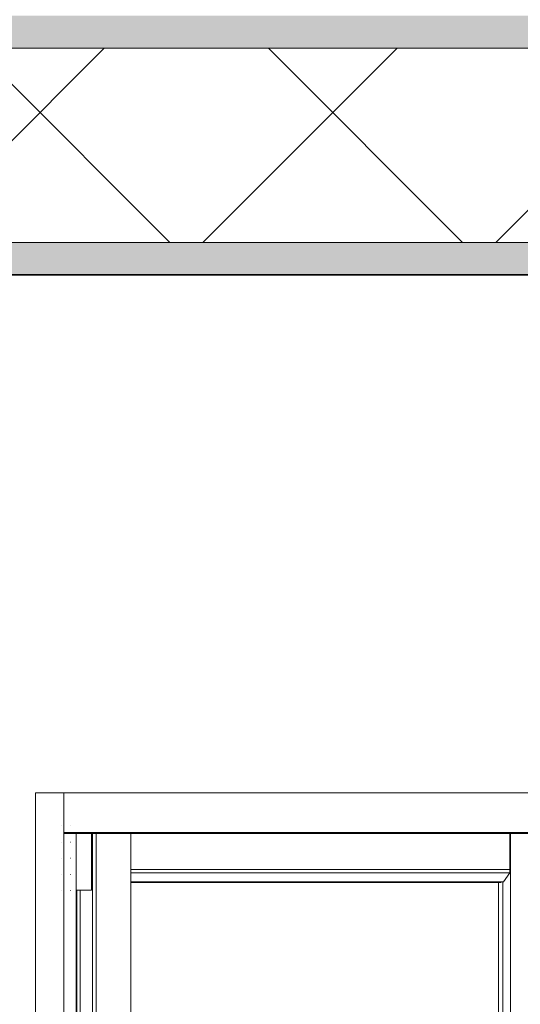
# Model space of a CAD drawing. Header units: inches. Extents: x 424 to 2043, y -237 to 445.
# Tile 870 of 965: x 877.917 to 878.69, y 227.171 to 228.691. Entities that reach past the tile are written whole.
import ezdxf

# ---------------------------------------------------------------- set-up
doc = ezdxf.new("R2010")
doc.units = ezdxf.units.IN
doc.header["$MEASUREMENT"] = 0
for name, color, linetype, lineweight in [('A-DOOR', 31, 'Continuous', 9), ('A-FLOR', 192, 'Continuous', 9), ('A-FLOR-MCUT', 51, 'Continuous', 9), ('A-FLOR-PATT', 8, 'Continuous', 35), ('A-WALL', 113, 'Continuous', 9)]:
    doc.layers.add(name, color=color, linetype=linetype, lineweight=lineweight)

# ---------------------------------------------------------------- blocks, each defined once
blk = doc.blocks.new('5-panel_Bi-fold_external_door_10806 - Type 1-V68-Section 1')
at = {"layer": 'A-DOOR'}
for p, q in [((-98.9454, 12.4), (-98.9014, 12.4)), ((-98.9454, 12.4), (-98.9454, 9.6)), ((-98.9014, 12.339), (-98.9014, 12.4)), ((-98.9014, 12.4), (-94.3983, 12.4)), ((-98.9014, 12.4), (-98.9014, 9.6)), ((-98.9049, 12.349), (-98.9049, 12.349)), ((-98.8909, 12.349), (-98.8909, 12.349)), ((-98.9014, 12.3386), (-98.9014, 12.339)), ((-98.9014, 12.339), (-94.3983, 12.339)), ((-98.9014, 12.337), (-94.3983, 12.337)), ((-98.8824, 9.6), (-98.8824, 12.3372)), ((-98.8588, 12.25), (-98.8588, 12.3372)), ((-98.8572, 9.6), (-98.8572, 12.3372)), ((-98.8515, 9.6), (-98.8515, 12.3372)), ((-98.7978, 9.6), (-98.7978, 12.3372)), ((-98.2121, 12.3374), (-98.2121, 12.2816)), ((-98.2114, 12.3374), (-98.2114, 9.6)), ((-98.9049, 12.324), (-98.9049, 12.324)), ((-98.9049, 12.324), (-98.9049, 12.324)), ((-98.8909, 12.324), (-98.8909, 12.324)), ((-98.8908, 12.324), (-98.8909, 12.324)), ((-98.8909, 12.324), (-98.8909, 12.324)), ((-98.9049, 12.299), (-98.9049, 12.299)), ((-98.9049, 12.299), (-98.9049, 12.299)), ((-98.8909, 12.299), (-98.8909, 12.299)), ((-98.8908, 12.299), (-98.8909, 12.299)), ((-98.8909, 12.299), (-98.8909, 12.299)), ((-98.9049, 12.274), (-98.9049, 12.274)), ((-98.9049, 12.274), (-98.9049, 12.274)), ((-98.8909, 12.274), (-98.8909, 12.274)), ((-98.8908, 12.274), (-98.8909, 12.274)), ((-98.8909, 12.274), (-98.8909, 12.274)), ((-98.2121, 12.2816), (-98.7978, 12.2816)), ((-98.2122, 12.2766), (-98.7978, 12.2766)), ((-98.2122, 12.2766), (-98.222, 12.2627)), ((-98.2121, 12.2816), (-98.2122, 12.2766)), ((-98.222, 12.2627), (-98.7978, 12.2627)), ((-98.2254, 12.2614), (-98.7978, 12.2614)), ((-98.2296, 12.2614), (-98.2296, 9.7031)), ((-98.223, 12.2627), (-98.223, 9.7018)), ((-98.9049, 12.249), (-98.9049, 12.249)), ((-98.8908, 12.249), (-98.8909, 12.249)), ((-98.8909, 12.249), (-98.8909, 12.249)), ((-98.8812, 12.25), (-98.8829, 12.25)), ((-98.8784, 12.25), (-98.8812, 12.25)), ((-98.8812, 12.25), (-98.8812, 9.685)), ((-98.8617, 12.25), (-98.8784, 12.25)), ((-98.8763, 9.685), (-98.8763, 12.25)), ((-98.8602, 12.25), (-98.8617, 12.25)), ((-98.8588, 12.25), (-98.8602, 12.25))]:
    blk.add_line(p, q, dxfattribs=at)
at = {"layer": 'A-DOOR', "flags": 128}
for points in [[(-98.8909, 12.324), (-98.8909, 12.324), (-98.8909, 12.324)], [(-98.8909, 12.324), (-98.8909, 12.324), (-98.8909, 12.324)], [(-98.8909, 12.299), (-98.8909, 12.299), (-98.8909, 12.299)], [(-98.8909, 12.299), (-98.8909, 12.299), (-98.8909, 12.299)], [(-98.8909, 12.274), (-98.8909, 12.274), (-98.8909, 12.274)], [(-98.8909, 12.274), (-98.8909, 12.274), (-98.8909, 12.274)], [(-98.8909, 12.249), (-98.8909, 12.249), (-98.8909, 12.249)]]:
    blk.add_lwpolyline(points, dxfattribs=at)

msp = doc.modelspace()

# ---------------------------------------------------------------- hatches: boundary and pattern name
at = {"layer": 'A-FLOR-PATT', "lineweight": 9}
h = msp.add_hatch(dxfattribs=at)
h.set_pattern_fill('FP_2', color=256, style=0, pattern_type=2)
h.set_pattern_definition([(0, (853.73654, 227.41621), (0.406, 0.102), [0.034, -0.271, 0.034, -0.271, -1.626]), (0, (853.73654, 227.41621), (0.406, 0.102), [-0.61, 0.034, -0.576, 0.034, -0.271, -0.711]), (0, (853.73654, 227.41621), (0.406, 0.102), [-1.524, 0.034, -0.17, 0.034, -0.474]), (120, (853.88954, 227.46721), (-0.2913346, 0.3006063), [0.034, -0.271, 0.034, -0.271, -1.626]), (120, (853.88954, 227.46721), (-0.2913346, 0.3006063), [-0.61, 0.034, -0.576, 0.034, -0.271, -0.711]), (120, (853.88954, 227.46721), (-0.2913346, 0.3006063), [-1.524, 0.034, -0.17, 0.034, -0.474]), (240, (853.94054, 227.67021), (-0.1146654, -0.4026063), [0.034, -0.271, 0.034, -0.271, -1.626]), (240, (853.94054, 227.67021), (-0.1146654, -0.4026063), [-0.61, 0.034, -0.576, 0.034, -0.271, -0.711]), (240, (853.94054, 227.67021), (-0.1146654, -0.4026063), [-1.524, 0.034, -0.17, 0.034, -0.474])])
h.paths.add_polyline_path([(875.3189, 228.6472), (886.8354, 228.6472), (886.8354, 228.6972), (867.8402, 228.6972), (867.8402, 228.6472), (875.0335, 228.6472)], flags=0)
h = msp.add_hatch(dxfattribs=at)
h.set_pattern_fill('FP_3', color=256, style=0, pattern_type=2)
h.set_pattern_definition([(45, (853.73654, 227.4162), (-0.2262742, 0.2262742), []), (135, (853.73654, 227.4162), (-0.2262742, -0.2262742), [])])
h.paths.add_polyline_path([(867.8402, 228.3472), (886.8354, 228.3472), (886.8354, 228.6472), (867.8402, 228.6472), (867.8402, 228.3689)], flags=0)
h = msp.add_hatch(dxfattribs=at)
h.set_pattern_fill('FP_4', color=256, style=0, pattern_type=2)
h.set_pattern_definition([(108.435, (853.84554, 227.41621), (-0.41678894, 0.83294356), [0.158, -1.159]), (139.399, (853.795544, 227.56621), (-2.49915805, 2.08284494), [0.077, -3.763]), (136.848, (854.153544, 227.616212), (-6.247659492, 5.831057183), [0.183, -8.952]), (109.983, (854.020544, 227.741212), (-1.249748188, 3.331484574), [0.098, -4.778]), (90, (853.98654, 227.4162), (-0.417, 0.417), [0.083, -0.333]), (118.443, (853.986544, 227.500212), (2.9159587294, -5.414786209), [0.227, -11.141]), (84.289, (853.878544, 227.69921), (-0.416051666, -3.74820264), [0.084, -4.102]), (129.806, (853.886544, 227.78321), (1.66603147, -2.08199523), [0.065, -3.188])])
h.paths.add_polyline_path([(886.8354, 228.2972), (886.8354, 228.3472), (867.8402, 228.3472), (867.8402, 228.2972), (886.7343, 228.2972)], flags=0)

# ---------------------------------------------------------------- linework, layer by layer
at = {"layer": 'A-FLOR', "lineweight": 35}
msp.add_line((886.8354, 228.2972), (867.8402, 228.2972), dxfattribs=at)
at = {"layer": 'A-FLOR-MCUT'}
for p, q in [((886.8354, 228.6472), (867.8402, 228.6472)), ((886.8354, 228.3472), (867.8402, 228.3472))]:
    msp.add_line(p, q, dxfattribs=at)
at = {"layer": 'A-WALL'}
for p, q in [((877.9411, 224.6972), (877.9411, 227.4972)), ((877.9411, 227.4972), (882.4883, 227.4972))]:
    msp.add_line(p, q, dxfattribs=at)

# ---------------------------------------------------------------- block references
at = {"layer": 'A-DOOR'}
msp.add_blockref('5-panel_Bi-fold_external_door_10806 - Type 1-V68-Section 1', (976.8865, 215.0972), dxfattribs=at)

doc.saveas('drawing.dxf')
